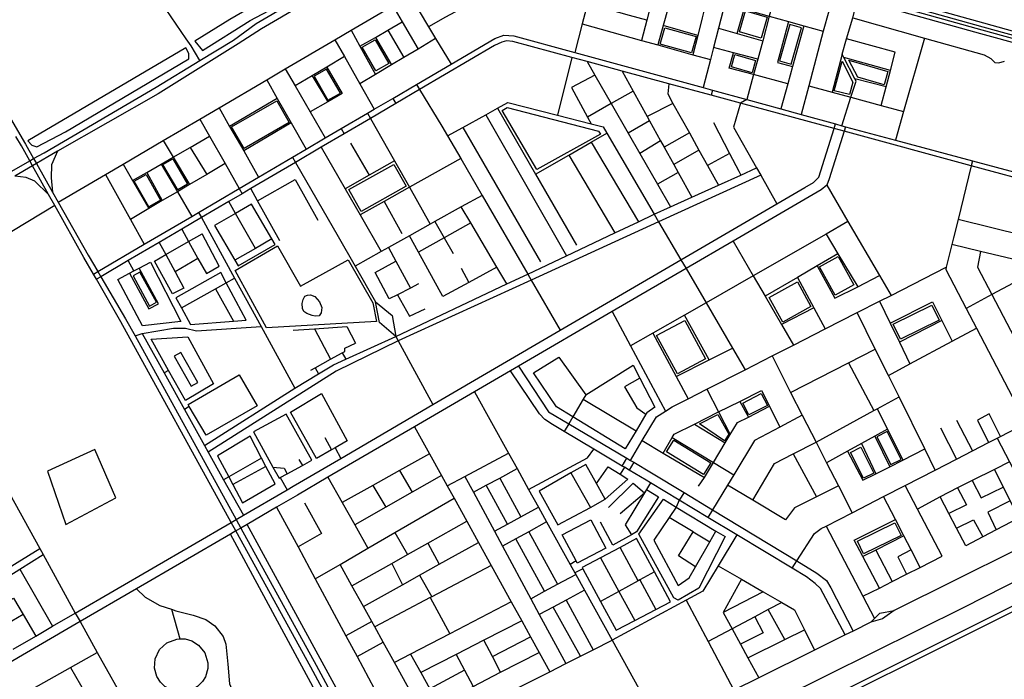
# Model space of a CAD drawing. Header units: millimetres. Extents: x 664923 to 767831, y 3118803 to 3207600.
# Tile 328 of 422: x 731579 to 733298, y 3172616 to 3173768. Entities that reach past the tile are written whole.
import ezdxf

# ---------------------------------------------------------------- set-up
doc = ezdxf.new("R2010")
doc.units = ezdxf.units.MM
for name, color, linetype in [('parks', 8, 'Continuous'), ('railways', 4, 'Continuous'), ('roads_2', 2, 'Continuous'), ('roads_3', 3, 'Continuous'), ('water', 7, 'Continuous')]:
    doc.layers.add(name, color=color, linetype=linetype)

msp = doc.modelspace()

# ---------------------------------------------------------------- linework, layer by layer
at = {"layer": 'parks'}
for points in [[(731885.02, 3173730.13), (731897.94, 3173713.69), (731981.35, 3173766.5), (732100.89, 3173829.65), (732314.85, 3173957.88), (732335.52, 3173973.95), (732350.59, 3173987.53), (732313.21, 3173995.79), (732298.07, 3173981.22), (732214.25, 3173932.11), (732202.91, 3173915.46), (732143.82, 3173879.54), (732117.79, 3173868.24), (731946.14, 3173768.04), (731885.02, 3173730.13)], [(732845.93, 3173783.08), (732883.98, 3173772.23), (732873.44, 3173735.63), (732835.39, 3173746.47), (732845.93, 3173783.08)], [(732705.21, 3173753.33), (732759.9, 3173738.07), (732751.91, 3173709.77), (732697.23, 3173725.03), (732705.21, 3173753.33)], [(732923.33, 3173759.34), (732905.3, 3173695.88), (732925.69, 3173690.15), (732943.71, 3173753.61), (732923.33, 3173759.34)], [(732177.15, 3173719.58), (732199.86, 3173732.34), (732223.3, 3173691.04), (732200.59, 3173678.28), (732177.15, 3173719.58)], [(731593.13, 3173556.29), (731600.24, 3173548.32), (731609.21, 3173545.36), (731658.92, 3173571.68), (731874.62, 3173699.13), (731874.43, 3173708.53), (731869.12, 3173718.57), (731593.13, 3173556.29)], [(732827.66, 3173706.69), (732863.76, 3173696.41), (732857.64, 3173675.17), (732821.55, 3173685.46), (732827.66, 3173706.69)], [(732093.18, 3173668.91), (732117.25, 3173627.19), (732138.85, 3173639.52), (732114.78, 3173681.24), (732093.18, 3173668.91)], [(733027.39, 3173636.77), (733001.05, 3173643.46), (733014.76, 3173695.2), (733033.51, 3173658.78), (733027.39, 3173636.77)], [(733026.66, 3173696.83), (733094.69, 3173677.47), (733088.14, 3173654.05), (733042.24, 3173667.11), (733026.66, 3173696.83)], [(731949.01, 3173580.52), (732027.69, 3173625.88), (732049.57, 3173588.33), (731970.89, 3173542.95), (731949.01, 3173580.52)], [(732421.29, 3173609.08), (732429.98, 3173614.12), (732589.41, 3173572.91), (732592.77, 3173567.79), (732481.96, 3173506.29), (732421.29, 3173609.08)], [(731829.11, 3173514.52), (731846.24, 3173524.48), (731872.2, 3173480.24), (731855.07, 3173470.29), (731829.11, 3173514.52)], [(732153.87, 3173470.96), (732232.4, 3173514.9), (732253.9, 3173476.89), (732175.37, 3173432.94), (732153.87, 3173470.96)], [(731779.12, 3173485.73), (731799.82, 3173497.33), (731825.12, 3173452.64), (731804.42, 3173441.04), (731779.12, 3173485.73)], [(732029.26, 3173372.77), (732069.06, 3173302), (732152.74, 3173348.16), (732195.24, 3173273), (732201.85, 3173240.5), (732010.12, 3173229.64), (731955.2, 3173329.77), (732029.26, 3173372.77)], [(732975.27, 3173336.09), (733007.87, 3173354.11), (733035.37, 3173304.85), (733002.78, 3173286.84), (732975.27, 3173336.09)], [(731777.04, 3173320.39), (731805.75, 3173267.6), (731817.82, 3173274.09), (731789.1, 3173326.88), (731777.04, 3173320.39)], [(732887.2, 3173282.41), (732936.53, 3173309.56), (732960.31, 3173266.8), (732910.98, 3173239.65), (732887.2, 3173282.41)], [(733103.57, 3173235.78), (733171.21, 3173269.23), (733184.31, 3173243), (733116.67, 3173209.55), (733103.57, 3173235.78)], [(732690.91, 3173215.93), (732739.84, 3173242.43), (732776.39, 3173175.64), (732727.45, 3173149.13), (732690.91, 3173215.93)], [(731848.53, 3173179.82), (731878.6, 3173127.34), (731890.25, 3173133.95), (731860.19, 3173186.43), (731848.53, 3173179.82)], [(732841.29, 3173098.15), (732873.53, 3173114.84), (732884.36, 3173094.12), (732852.12, 3173077.43), (732841.29, 3173098.15)], [(732765.51, 3173061.78), (732797.89, 3173077.93), (732816.9, 3173043.9), (732809.26, 3173031.99), (732765.51, 3173061.78)], [(733075.22, 3173039.36), (733099.68, 3172990.66), (733117.68, 3172999.62), (733093.21, 3173048.32), (733075.22, 3173039.36)], [(732708.3, 3173012.92), (732720.79, 3173033.24), (732785.49, 3172993.87), (732772.99, 3172973.55), (732708.3, 3173012.92)], [(731627.36, 3172979.04), (731659.64, 3172885.73), (731746.85, 3172932.35), (731710.54, 3173017.22), (731627.36, 3172979.04)], [(733029.41, 3173011.96), (733047.25, 3173020.86), (733069.96, 3172975.78), (733052.12, 3172966.87), (733029.41, 3173011.96)], [(733041.4, 3172856.81), (733106.96, 3172888.92), (733117.83, 3172866.95), (733052.27, 3172834.84), (733041.4, 3172856.81)]]:
    msp.add_lwpolyline(points, close=True, dxfattribs=at)
at = {"layer": 'railways'}
for points in [[(731487.25, 3174147.68), (731613.67, 3174136.73), (731731.49, 3174122.86), (731894.29, 3174097.89), (731990.44, 3174083.19), (732067.53, 3174070.45), (732205.02, 3174043.81), (732298.93, 3174022.61), (732428.04, 3173989.24), (732520.04, 3173964.08), (732714.51, 3173906.94), (732911.03, 3173853.54), (733045.35, 3173815.9), (733260.45, 3173755.31), (733737.74, 3173623.39)], [(731553.88, 3174147.73), (731613.74, 3174142.75), (731731.12, 3174128.03), (731894.9, 3174101.94), (731991.3, 3174087.17), (732069.07, 3174075.25), (732205.61, 3174049.31), (732301.64, 3174028.29), (732429.48, 3173995.23), (732521.85, 3173969.92), (732716.15, 3173912.09), (732912.28, 3173859.82), (733047.12, 3173822.1), (733261.46, 3173762.12), (733738.72, 3173629.02)], [(733736.77, 3173617.76), (733258.86, 3173749.61), (733043.56, 3173809.7), (732909.79, 3173847.25), (732712.87, 3173901.8), (732518.24, 3173958.26), (732426.8, 3173984.8), (732296.6, 3174017.06), (732204.01, 3174038.49), (732066, 3174065.66), (731989.58, 3174079.22), (731893.67, 3174093.84), (731730.55, 3174117.68), (731613.78, 3174131.57), (731487.33, 3174143.54)], [(733735.79, 3173612.14), (733256.71, 3173743.05), (733041.79, 3173803.49), (732908.54, 3173840.97), (732711.23, 3173896.64), (732516.43, 3173952.42), (732423.66, 3173978.23), (732294.46, 3174011.13), (732202.59, 3174033.36), (732064.46, 3174060.85), (731988.73, 3174075.24), (731893.07, 3174089.79), (731730.1, 3174113.66), (731612.92, 3174126.72), (731510.45, 3174136.45)]]:
    msp.add_lwpolyline(points, dxfattribs=at)
at = {"layer": 'roads_2'}
for points in [[(731646.47, 3173448.88), (731728.8, 3173497.25), (731759.58, 3173515.33), (731829.62, 3173556.49), (731893.38, 3173593.96), (731927, 3173613.71), (732010.35, 3173662.68), (732042.76, 3173681.73), (732129.4, 3173732.63), (732157.46, 3173749.14), (732230.52, 3173792.06)], [(733033.09, 3173771.02), (733158.46, 3173735.67), (733262.52, 3173706.33), (733274.3, 3173699.81), (733281.19, 3173692.94), (733288.24, 3173692.48), (733298.36, 3173695.51)], [(731707.76, 3173323.28), (731715.48, 3173327.82), (731796.46, 3173375.39), (731879.59, 3173424.24), (731891.32, 3173431.13), (731962.3, 3173472.83), (731996.23, 3173492.76), (732055.08, 3173527.34), (732079.05, 3173541.42), (732112.48, 3173561.07), (732140.42, 3173577.48), (732185.94, 3173604.23), (732197.95, 3173611.28), (732230.2, 3173630.23), (732271.71, 3173654.62), (732332, 3173690.04), (732408.24, 3173734.85), (732423.93, 3173740.39), (732441.75, 3173739.54), (732547.84, 3173710.45), (732772.03, 3173648.99), (732788.18, 3173644.57), (732848.46, 3173628.04), (732907.55, 3173611.84), (732943.2, 3173602.07), (733003.25, 3173585.61), (733014.42, 3173582.55), (733020.79, 3173580.81), (733107.9, 3173557.37), (733242.27, 3173521.2), (733366.47, 3173487.78)], [(733365.03, 3173478.5), (733240.12, 3173512.43), (733018.11, 3173572.74), (733000.69, 3173577.47), (732837.21, 3173621.68), (732786.32, 3173635.72), (732712.4, 3173655.8), (732630.77, 3173677.98), (732569.67, 3173694.58), (732543.08, 3173701.81), (732439.92, 3173729.83), (732428.97, 3173730.82), (732420.51, 3173728.65), (732407.68, 3173722.35), (732277.16, 3173645.67), (732235.56, 3173621.24), (732191.33, 3173595.25), (732145.63, 3173568.41), (732105.5, 3173544.83), (732060.32, 3173518.29), (731982.5, 3173472.58), (731967.47, 3173463.75), (731943.93, 3173449.92), (731896.34, 3173421.97), (731862.19, 3173401.91), (731822.71, 3173378.72), (731768.46, 3173346.85), (731720.77, 3173318.84), (731712.94, 3173314.23)], [(731524.72, 3173660.06), (731579.34, 3173567.12)], [(732230.2, 3173630.23), (732235.56, 3173621.24)], [(732788.18, 3173644.57), (732786.32, 3173635.72)], [(733020.79, 3173580.81), (733018.11, 3173572.74), (732992.21, 3173489.57), (732987.8, 3173478.6), (732978.28, 3173470.44), (732824.67, 3173380.9), (732742.62, 3173333.06), (732613.56, 3173257.82), (732450.07, 3173162.52), (732435.75, 3173154.16), (732373.16, 3173117.68), (732268.44, 3173056.64), (732117.18, 3172968.48), (732064.08, 3172937.53), (732027.65, 3172916.3), (731976.08, 3172886.28), (731965.02, 3172879.84), (731956.35, 3172874.79), (731946.84, 3172869.25), (731783.13, 3172773.92), (731684.43, 3172716.45), (731399.94, 3172550.79)], [(731567.69, 3172668.23), (731607.13, 3172691.18), (731636.31, 3172708.17), (731676.11, 3172731.34), (731948.15, 3172889.71), (731956.81, 3172894.76), (731969.57, 3172902.19), (732045.92, 3172946.64), (732056.65, 3172952.88), (732139.7, 3173001.41), (732300.44, 3173095.32), (732522.69, 3173225.16), (732733.31, 3173348.22), (732900.77, 3173446.08), (732949.88, 3173474.77), (732964.86, 3173483.45), (732973.95, 3173492.84), (733000.69, 3173577.47), (733003.25, 3173585.61)], [(732140.42, 3173577.48), (732145.63, 3173568.41)], [(731581.98, 3173547.6), (731572.45, 3173563.52)], [(731579.34, 3173567.12), (731589.3, 3173550.17)], [(731596.73, 3173521.15), (731581.98, 3173547.6)], [(731589.3, 3173550.17), (731603.49, 3173525.01)], [(732055.08, 3173527.34), (732060.32, 3173518.29), (732134.89, 3173389.31), (732164.48, 3173337.45), (732200.15, 3173274.92)], [(733242.27, 3173521.2), (733240.12, 3173512.43), (733217.07, 3173418.6), (733209.18, 3173386.44), (733206.36, 3173375), (733196.55, 3173335.18), (733195.67, 3173331.58), (733231.27, 3173263.43), (733249.14, 3173229.2), (733305.16, 3173121.94), (733336.09, 3173062.73), (733374.76, 3172988.69), (733424.04, 3172894.34)], [(731640.2, 3173443.42), (731373.6, 3173281.74), (731281.91, 3173226.13), (731118.05, 3173114.83), (731073.28, 3173084.42), (731000.78, 3173035.17), (730936.14, 3172992.16), (730896.73, 3172965.95), (730789.99, 3172894.91), (730744.11, 3172864.37), (730699.08, 3172834.41), (730655.19, 3172805.2), (730560.78, 3172742.37), (730515, 3172711.92), (730465.26, 3172678.82), (730442.22, 3172677.27)], [(731373.6, 3173281.74), (731376.77, 3173275.96), (731407.37, 3173220.28), (731474.54, 3173098.1), (731497.97, 3173055.45), (731561.34, 3172940.15), (731614.11, 3172844.15), (731619.93, 3172833.56), (731676.11, 3172731.34), (731684.43, 3172716.45), (731714.44, 3172662.72), (731767.37, 3172567.9), (731821.26, 3172471.38), (731826.29, 3172462.38), (731876.42, 3172372.61), (731912.98, 3172307.14), (731958.37, 3172225.84), (731985.43, 3172177.37)], [(732235.52, 3173214.44), (732207.35, 3173239.03), (732200.15, 3173274.92)], [(732200.15, 3173274.92), (732229.54, 3173250.87), (732235.52, 3173214.44)], [(732235.52, 3173214.44), (732239.83, 3173206.52), (732300.44, 3173095.32)], [(732278.8, 3172214.32), (732291.25, 3172224.39), (732301.83, 3172229.88), (732395.08, 3172277.83), (732575.56, 3172367.15), (732841.84, 3172500.03), (733124.05, 3172639.69), (733353.6, 3172754.49), (733601.08, 3172877.99), (733841.97, 3172997.11), (734137.13, 3173143.01), (734239.72, 3173193.21), (734265.93, 3173199), (734301.3, 3173200.05), (734311.48, 3173203.83)], [(733020.05, 3172693.12), (732976.81, 3172774.05), (732967.51, 3172783.15), (732952.36, 3172794.6), (732927.26, 3172809.74), (732830.66, 3172868.02), (732780.3, 3172898.41), (732729.96, 3172928.78), (732680.29, 3172958.75), (732672.89, 3172963.22), (732642.75, 3172981.13), (732634.59, 3172985.99), (732631, 3172988.13), (732581.03, 3173017.84), (732529.48, 3173048.5), (732509.35, 3173060.47), (732495.58, 3173069.22), (732486.63, 3173079.36), (732435.75, 3173154.16)], [(732450.07, 3173162.52), (732502.22, 3173082.62), (732537.38, 3173061.85), (732639.03, 3173001.79), (732645.37, 3172998.05), (732651.25, 3172994.59), (732681.94, 3172976.45), (732738.87, 3172941.81), (732788.36, 3172911.7), (732935.34, 3172822.28), (732970.34, 3172800.98), (732987.3, 3172788.49), (732995.24, 3172775.24), (733033.82, 3172699.98)], [(732631, 3172988.13), (732639.03, 3173001.79)], [(732651.25, 3172994.59), (732642.75, 3172981.13)], [(733424.04, 3172894.34), (733105.46, 3172735.85)], [(733065.04, 3172715.52), (733071.29, 3172721.78), (733080.58, 3172731.1), (733105.46, 3172735.85)], [(733105.46, 3172735.85), (733084.87, 3172721.36), (733065.04, 3172715.52)], [(733065.04, 3172715.52), (733033.82, 3172699.98), (733020.05, 3172693.12), (732966.18, 3172666.31), (732869.05, 3172617.96), (732825.73, 3172596.41), (732696.84, 3172532.26), (732694.68, 3172531.19), (732322.42, 3172345.18)]]:
    msp.add_lwpolyline(points, dxfattribs=at)
at = {"layer": 'roads_3'}
for points in [[(731869.85, 3173734.22), (731834.93, 3173785.68), (731792.81, 3173819.82), (731686.19, 3173908.89), (731638.71, 3173944.48), (731538.43, 3174031.19), (731403.25, 3174120), (731362.97, 3174119.36), (731317.52, 3173829.76), (731316.3, 3173822.03)], [(731372.7, 3173393.13), (731596.73, 3173521.15), (731603.49, 3173525.01), (731621.55, 3173535.34), (731817.4, 3173650), (731893.56, 3173696.44), (731952.07, 3173732.13), (731992.15, 3173760.93), (732227.09, 3173898.76), (732313.04, 3173948.38), (732339.87, 3173967.08)], [(732351.37, 3173958.95), (732322.03, 3173936.12), (732233.56, 3173887.69), (732001.09, 3173751.77), (731960.33, 3173725.44), (731820.64, 3173638.11), (731644.98, 3173538.1), (731628.49, 3173527.9), (731608.39, 3173516.32), (731601.61, 3173512.42), (731570.82, 3173494.69)], [(732595.03, 3173892.01), (732586.66, 3173859.79), (732577.41, 3173824.23), (732569.96, 3173795.53), (732560.87, 3173760.59), (732547.84, 3173710.45)], [(733014.42, 3173582.55), (733030.12, 3173632.28), (733038.96, 3173660.26), (733036.92, 3173664.23), (733017.61, 3173701.88), (733014.86, 3173707.27), (733022.52, 3173734.05), (733033.09, 3173771.02), (733041.79, 3173803.49), (733043.56, 3173809.7), (733045.35, 3173815.9), (733047.12, 3173822.1), (733049.01, 3173826.64), (733078.43, 3173876.41), (733400.78, 3173787.98)], [(732698.43, 3173863.72), (732690.01, 3173830.92), (732673.59, 3173766.89), (732664.53, 3173731.56)], [(732673.59, 3173766.89), (732643.39, 3173775.24), (732606.14, 3173785.53), (732569.96, 3173795.53), (732538.15, 3173804.31), (732495.23, 3173816.17), (732463.64, 3173824.9), (732433.7, 3173833.17), (732408.66, 3173819.39), (732378.8, 3173802.95), (732322.42, 3173771.91), (732292.56, 3173755.48)], [(732720.45, 3173822.48), (732711.04, 3173788.5), (732702.44, 3173757.47), (732693.06, 3173723.57)], [(732819.13, 3173830.71), (732810.53, 3173797.49), (732798.91, 3173752.73), (732790.2, 3173719.1), (732784.71, 3173697.9), (732772.03, 3173648.99)], [(732260.06, 3173809.42), (732276.27, 3173782.51), (732292.56, 3173755.48), (732305.04, 3173734.78), (732332, 3173690.04)], [(732779.08, 3173806.22), (732770.32, 3173771.16), (732762.62, 3173740.33), (732754.17, 3173706.46)], [(732897.14, 3173809.37), (732887.55, 3173773.65), (732876.07, 3173730.91), (732867.38, 3173698.51), (732860.19, 3173671.73), (732848.46, 3173628.04), (732837.21, 3173621.68), (732825.33, 3173580.01), (732865.34, 3173508.99), (732872.65, 3173496.01), (732900.77, 3173446.08)], [(732230.52, 3173792.06), (732246.86, 3173763.92), (732274.4, 3173716.44)], [(732831.48, 3173743.52), (732843.95, 3173785.81), (732887.55, 3173773.65), (732921.13, 3173764.28), (732947.84, 3173756.83), (732981.79, 3173747.37)], [(732991.22, 3173782.84), (732981.79, 3173747.37), (732956.5, 3173652.14), (732943.2, 3173602.07)], [(732157.46, 3173749.14), (732172.85, 3173721.18), (732199.99, 3173671.88)], [(732172.85, 3173721.18), (732199.99, 3173736.85), (732221.8, 3173749.45), (732246.86, 3173763.92)], [(732221.8, 3173749.45), (732249.54, 3173701.54)], [(732560.87, 3173760.59), (732664.53, 3173731.56), (732693.06, 3173723.57), (732754.17, 3173706.46), (732784.71, 3173697.9)], [(732762.62, 3173740.33), (732702.44, 3173757.47)], [(732798.91, 3173752.73), (732831.48, 3173743.52), (732876.07, 3173730.91)], [(732921.13, 3173764.28), (732902.12, 3173693.1), (732928.19, 3173686.14)], [(732947.84, 3173756.83), (732928.19, 3173686.14), (732919.81, 3173655.95), (732907.55, 3173611.84)], [(731878.26, 3173721.89), (731869.85, 3173734.22)], [(732129.4, 3173732.63), (732146.02, 3173703.21), (732172.89, 3173655.65), (732197.95, 3173611.28)], [(732305.04, 3173734.78), (732274.4, 3173716.44), (732249.54, 3173701.54), (732227.89, 3173688.58), (732199.99, 3173671.88), (732172.89, 3173655.65)], [(732199.99, 3173736.85), (732227.89, 3173688.58)], [(733107.39, 3173711.24), (733022.52, 3173734.05)], [(733158.46, 3173735.67), (733122.1, 3173607.46), (733107.9, 3173557.37)], [(731893.56, 3173696.44), (731878.26, 3173721.89)], [(732867.38, 3173698.51), (732825.29, 3173709.73), (732790.2, 3173719.1)], [(732146.02, 3173703.21), (732115.29, 3173684.92), (732089.54, 3173669.59), (732059.95, 3173651.98)], [(732543.08, 3173701.81), (732518.09, 3173600.94)], [(732919.81, 3173655.95), (732860.19, 3173671.73), (732817.47, 3173683.04), (732825.29, 3173709.73)], [(733014.86, 3173707.27), (732997.28, 3173641.14)], [(733098.91, 3173679.14), (733017.61, 3173701.88)], [(733082.8, 3173618.07), (733091.31, 3173650.35), (733098.91, 3173679.14), (733107.39, 3173711.24)], [(732042.76, 3173681.73), (732059.95, 3173651.98), (732086.22, 3173606.52), (732112.48, 3173561.07)], [(732115.29, 3173684.92), (732141.99, 3173638.88), (732116.69, 3173624.19), (732086.22, 3173606.52)], [(732569.67, 3173694.58), (732583.21, 3173670.92), (732611.71, 3173621.09), (732641.27, 3173569.39), (732661.38, 3173534.23), (732692.16, 3173480.43), (732714.93, 3173440.59)], [(732089.54, 3173669.59), (732116.69, 3173624.19)], [(732583.21, 3173670.92), (732542.38, 3173649.55), (732570.29, 3173597.36), (732576.36, 3173585.99)], [(732630.77, 3173677.98), (732650.02, 3173643.04), (732674.63, 3173598.36), (732678.5, 3173591.33), (732697.88, 3173556.15), (732704.13, 3173544.8), (732720.68, 3173514.76), (732728.23, 3173501.05), (732752.2, 3173457.54)], [(733091.31, 3173650.35), (733036.92, 3173664.23)], [(732010.35, 3173662.68), (732028.76, 3173630.17), (732052.94, 3173587.5), (732079.05, 3173541.42)], [(732271.71, 3173654.62), (732277.16, 3173645.67), (732316.11, 3173581.66), (732325.93, 3173564.71), (732348.84, 3173525.18), (732386.13, 3173460.83), (732465.81, 3173323.31), (732471.85, 3173312.89), (732522.69, 3173225.16)], [(732712.4, 3173655.8), (732710.27, 3173638), (732719.42, 3173621.55), (732747.99, 3173570.16), (732764.84, 3173539.84), (732779.72, 3173513.07), (732798.82, 3173478.74)], [(732956.5, 3173652.14), (732997.28, 3173641.14), (733030.12, 3173632.28), (733082.8, 3173618.07), (733122.1, 3173607.46)], [(732028.76, 3173630.17), (731945.53, 3173581.32)], [(732650.02, 3173643.04), (732611.71, 3173621.09), (732570.29, 3173597.36)], [(731927, 3173613.71), (731945.53, 3173581.32), (731970.08, 3173538.45), (731996.23, 3173492.76)], [(732325.93, 3173564.71), (732352.82, 3173579.67), (732392.55, 3173601.79), (732413.16, 3173613.25), (732431.11, 3173623.25), (732518.09, 3173600.94), (732576.36, 3173585.99), (732597.44, 3173580.59), (732603.93, 3173569.49), (732686.78, 3173427.79), (732694.32, 3173414.89), (732733.31, 3173348.22)], [(732413.16, 3173613.25), (732479.64, 3173497.77), (732550.99, 3173373.86)], [(732719.42, 3173621.55), (732674.63, 3173598.36)], [(732185.94, 3173604.23), (732191.33, 3173595.25), (732233.16, 3173521.21), (732259.27, 3173474.98), (732295.69, 3173410.49)], [(732392.55, 3173601.79), (732533.84, 3173355.48)], [(731893.38, 3173593.96), (731910.28, 3173564.27), (731937.6, 3173516.25), (731962.3, 3173472.83), (731967.47, 3173463.75)], [(732052.94, 3173587.5), (731970.08, 3173538.45)], [(732352.82, 3173579.67), (732488.23, 3173344.85)], [(732678.5, 3173591.33), (732641.27, 3173569.39)], [(732790.05, 3173587.94), (732818.02, 3173534.23), (732834.26, 3173503.04), (732837.7, 3173496.42)], [(731776.07, 3173486.64), (731800.85, 3173500.98), (731826.03, 3173515.54), (731846.9, 3173527.62), (731876.46, 3173544.71), (731910.28, 3173564.27)], [(732479.64, 3173497.77), (732537.79, 3173531.32), (732576.61, 3173553.72), (732603.93, 3173569.49)], [(732747.99, 3173570.16), (732704.13, 3173544.8)], [(731829.62, 3173556.49), (731846.9, 3173527.62), (731875.57, 3173479.69)], [(731876.46, 3173544.71), (731905.69, 3173497.45)], [(732105.5, 3173544.83), (732147.14, 3173472.44), (732173.37, 3173426.84), (732210.16, 3173362.89)], [(732156.62, 3173552.1), (732188.99, 3173496.17)], [(732576.61, 3173553.72), (732659.29, 3173414.79)], [(732697.88, 3173556.15), (732661.38, 3173534.23)], [(731644.98, 3173538.1), (731634.47, 3173514.48), (731633.91, 3173491.29), (731636.44, 3173466.65)], [(732537.79, 3173531.32), (732617.88, 3173395.21)], [(732764.84, 3173539.84), (732720.68, 3173514.76)], [(732818.02, 3173534.23), (732779.72, 3173513.07)], [(732244.91, 3172264.97), (732243.27, 3172267.89), (732229.38, 3172292.7), (732225.54, 3172299.97), (732213.81, 3172324.88), (732207.65, 3172345.15), (732195.86, 3172430.02), (732195.25, 3172436.99), (732184.88, 3172456.13), (732136.85, 3172545.05), (732087.2, 3172636.99), (731956.35, 3172874.79), (731948.15, 3172889.71), (731755.45, 3173239.92), (731712.94, 3173314.23), (731707.76, 3173323.28), (731691.18, 3173352.27), (731640.2, 3173443.42), (731629.32, 3173462.52), (731601.61, 3173512.42), (731596.73, 3173521.15)], [(731603.49, 3173525.01), (731608.39, 3173516.32), (731636.44, 3173466.65), (731646.47, 3173448.88), (731698.78, 3173356.24), (731715.48, 3173327.82), (731720.77, 3173318.84), (731764.06, 3173245.2), (731780.48, 3173215.33), (731956.81, 3172894.76), (731965.02, 3172879.84), (732096.74, 3172640.36), (732145.31, 3172549.3), (732193.21, 3172459.48), (732203.83, 3172440.03), (732208.99, 3172421.97), (732215.21, 3172383.54), (732219.15, 3172346.66), (732225.63, 3172326.4), (732235.41, 3172304.59), (732238.51, 3172297.98), (732254.41, 3172270.99)], [(731759.58, 3173515.33), (731776.07, 3173486.64), (731804.23, 3173437.65)], [(731937.6, 3173516.25), (731905.69, 3173497.45), (731875.57, 3173479.69), (731854.39, 3173467.21), (731828.05, 3173451.69), (731804.23, 3173437.65), (731772.33, 3173418.84)], [(731826.03, 3173515.54), (731854.39, 3173467.21), (731879.59, 3173424.24)], [(731901.68, 3173024.15), (732059.52, 3173124.31), (732100.78, 3173149.09), (732126.66, 3173164.62), (732148.52, 3173174.62), (732235.52, 3173214.44), (732429.32, 3173306.07), (732465.81, 3173323.31), (732533.84, 3173355.48), (732617.88, 3173395.21), (732659.29, 3173414.79), (732686.78, 3173427.79), (732714.93, 3173440.59), (732752.2, 3173457.54), (732798.82, 3173478.74), (732837.7, 3173496.42), (732865.34, 3173508.99)], [(732233.16, 3173521.21), (732188.99, 3173496.17), (732147.14, 3173472.44)], [(732348.84, 3173525.18), (732259.27, 3173474.98), (732215.1, 3173450.23), (732173.37, 3173426.84)], [(731629.32, 3173462.52), (731605.32, 3173485.69), (731590.68, 3173492.11), (731570.82, 3173494.69)], [(731728.8, 3173497.25), (731772.33, 3173418.84), (731796.46, 3173375.39)], [(731800.85, 3173500.98), (731828.05, 3173451.69)], [(732728.23, 3173501.05), (732692.16, 3173480.43)], [(732872.65, 3173496.01), (732694.32, 3173414.89)], [(732032.94, 3173381.64), (731994.29, 3173451.18), (732060.03, 3173488.66), (732099.31, 3173417.66)], [(732987.8, 3173478.6), (733024.92, 3173415.18), (733080, 3173321.08), (733100.4, 3173286.22)], [(731994.29, 3173451.18), (731982.5, 3173472.58)], [(732386.13, 3173460.83), (732349.88, 3173440.66), (732303.78, 3173414.99), (732295.69, 3173410.49), (732259.64, 3173390.43), (732222.72, 3173369.88), (732210.16, 3173362.89), (732164.48, 3173337.45)], [(731919.35, 3173408.17), (731954.83, 3173347.5), (731960.49, 3173337.84), (732025.08, 3173375.24), (732019.47, 3173384.84), (731983.95, 3173445.57), (731955.8, 3173429.28), (731919.35, 3173408.17)], [(731990.85, 3173368.31), (731955.8, 3173429.28), (731943.93, 3173449.92)], [(732215.1, 3173450.23), (732246.23, 3173394.45)], [(732429.32, 3173306.07), (732412.09, 3173335.25), (732366.43, 3173412.61), (732349.88, 3173440.66)], [(731891.32, 3173431.13), (731896.34, 3173421.97), (731954.25, 3173316.34), (732000.73, 3173231.55), (732059.52, 3173124.31)], [(732694.32, 3173414.89), (732471.85, 3173312.89), (732239.83, 3173206.52), (732131.64, 3173153.74), (731908.21, 3173012.41)], [(732366.43, 3173412.61), (732319.98, 3173386.51), (732275.43, 3173361.46)], [(732303.78, 3173414.99), (732319.98, 3173386.51), (732335.49, 3173359.27)], [(733024.92, 3173415.18), (732986.83, 3173393.37), (732859.61, 3173320.56), (732777.25, 3173273.42), (732739.49, 3173251.81), (732684.41, 3173220.27), (732645.57, 3173198.04)], [(733476.01, 3173355.23), (733431.13, 3173366.22), (733332.4, 3173390.38), (733217.07, 3173418.6)], [(731814.49, 3173346.15), (731834.15, 3173357.45), (731874.04, 3173380.38), (731897.33, 3173393.77)], [(731862.19, 3173401.91), (731874.04, 3173380.38), (731890.29, 3173350.88), (731904.98, 3173324.22), (731927.37, 3173337.41), (731897.33, 3173393.77)], [(732412.09, 3173335.25), (732363.08, 3173308.68), (732317.61, 3173284.04), (732275.43, 3173361.46), (732259.64, 3173390.43)], [(732986.83, 3173393.37), (733007.46, 3173358.96), (733042.06, 3173301.27)], [(731822.71, 3173378.72), (731834.15, 3173357.45), (731850.24, 3173327.52), (731865.83, 3173298.52), (731845.75, 3173288.63), (731814.49, 3173346.15)], [(732019.47, 3173384.84), (731990.85, 3173368.31), (731954.83, 3173347.5)], [(732824.67, 3173380.9), (732859.61, 3173320.56), (732880.48, 3173284.53), (732908.97, 3173235.32), (732929.79, 3173199.38)], [(733422.13, 3173323.04), (733364.57, 3173336.89), (733322.36, 3173347.06), (733256.42, 3173362.94), (733206.36, 3173375)], [(732222.72, 3173369.88), (732235.66, 3173345.81), (732260.99, 3173298.68)], [(733007.46, 3173358.96), (732971.09, 3173337.64), (732936.81, 3173317.54), (732880.48, 3173284.53)], [(733256.42, 3173362.94), (733250.92, 3173335.75), (733276.14, 3173287.5), (733308.67, 3173225.26), (733328.9, 3173186.55)], [(731807.16, 3173343.93), (731860.65, 3173240.43), (731793.7, 3173233.17), (731750.36, 3173313.88), (731770.97, 3173324.78), (731778.61, 3173328.82), (731787.75, 3173333.66), (731807.16, 3173343.93)], [(731778.61, 3173328.82), (731768.46, 3173346.85)], [(731890.29, 3173350.88), (731850.24, 3173327.52)], [(732275.36, 3173306.4), (732260.99, 3173298.68), (732238.35, 3173287.25), (732223.96, 3173279.99), (732199.72, 3173325.92), (732235.66, 3173345.81)], [(732733.31, 3173348.22), (732742.62, 3173333.06), (732777.25, 3173273.42), (732823.32, 3173194.07), (732845.24, 3173156.33)], [(732971.09, 3173337.64), (733001.68, 3173281.23), (733042.06, 3173301.27), (733080, 3173321.08)], [(731770.97, 3173324.78), (731804.68, 3173262.65), (731821.4, 3173271.63), (731787.75, 3173333.66)], [(731851.62, 3173282.15), (731861.28, 3173264.52), (731877.14, 3173235.57), (731952.35, 3173241.36), (731974.27, 3173243.05), (731939.61, 3173308.17), (731930.14, 3173325.98), (731851.62, 3173282.15)], [(732349.64, 3173333.72), (732363.08, 3173308.68)], [(732645.37, 3172998.05), (732665.88, 3173032.58), (732690.47, 3173073.95), (732706.49, 3173084.21), (732717.95, 3173091.53), (732745.84, 3173105.74), (732778.43, 3173122.32), (732845.24, 3173156.33), (732892.36, 3173180.32), (732929.79, 3173199.38), (732985.34, 3173227.65), (733041.14, 3173256.07), (733080.04, 3173275.86), (733100.4, 3173286.22), (733196.55, 3173335.18)], [(731861.28, 3173264.52), (731921.04, 3173297.82), (731939.61, 3173308.17), (731954.25, 3173316.34)], [(732936.81, 3173317.54), (732965.48, 3173264.42), (732985.34, 3173227.65)], [(733313.16, 3173307.35), (733276.14, 3173287.5), (733231.27, 3173263.43)], [(731921.04, 3173297.82), (731952.35, 3173241.36)], [(732238.35, 3173287.25), (732259.77, 3173249.62), (732286.8, 3173262.41)], [(733080.04, 3173275.86), (733098.5, 3173237.94), (733114.67, 3173204.71), (733133.13, 3173166.79)], [(733098.5, 3173237.94), (733172.2, 3173274.77), (733188.74, 3173242.24), (733206.91, 3173206.49)], [(732613.56, 3173257.82), (732645.57, 3173198.04), (732706.49, 3173084.21)], [(732782.44, 3173173.46), (732739.49, 3173251.81)], [(732965.48, 3173264.42), (732908.97, 3173235.32)], [(733177.25, 3172981.15), (733158.99, 3173018.04), (733114.08, 3173108.75), (733095.39, 3173146.5), (733072.38, 3173192.07), (733041.14, 3173256.07)], [(733188.74, 3173242.24), (733114.67, 3173204.71)], [(731780.48, 3173215.33), (731792.86, 3173219.65), (731847.65, 3173228.73), (731868.39, 3173229.14), (731887.57, 3173224.07), (732000.73, 3173231.55)], [(731792.86, 3173219.65), (731831.07, 3173151), (731866.73, 3173086.93), (731901.68, 3173024.15), (731908.21, 3173012.41), (731935.06, 3172964.18), (731969.57, 3172902.19)], [(732056.48, 3173225.18), (732093.86, 3173227.72), (732150.34, 3173231.56), (732165.23, 3173202.91)], [(732093.86, 3173227.72), (732121.91, 3173174.69)], [(732684.41, 3173220.27), (732725.04, 3173144.53), (732745.84, 3173105.74)], [(733095.39, 3173146.5), (733133.13, 3173166.79), (733206.91, 3173206.49), (733249.14, 3173229.2)], [(731808.33, 3173209.73), (731872.73, 3173213.97), (731917.61, 3173131.43), (731868.24, 3173102.64), (731838.97, 3173154.94), (731808.33, 3173209.73)], [(732087.2, 3173155.78), (732094.69, 3173159.87), (732121.91, 3173174.69), (732142.21, 3173185.75), (732146.44, 3173188.05), (732146.55, 3173194.23), (732165.23, 3173202.91)], [(732142.21, 3173185.75), (732148.52, 3173174.62)], [(732725.04, 3173144.53), (732782.44, 3173173.46), (732823.32, 3173194.07)], [(732924.68, 3173116.4), (733025.6, 3173168.09), (733072.38, 3173192.07)], [(732476.03, 3173150.8), (732519.97, 3173178.3), (732567.43, 3173112.69), (732650.02, 3173164.59), (732661.68, 3173141.78), (732687.6, 3173091.14), (732673.75, 3173081.2), (732672.13, 3173078.49), (732655.03, 3173049.63), (732636.22, 3173017.9), (732544.63, 3173074.13), (732516, 3173091.71), (732476.03, 3173150.8)], [(732892.36, 3173180.32), (732924.68, 3173116.4), (732945.12, 3173077.06), (732969.11, 3173030.1), (732987.64, 3172993.84), (733008.22, 3172953.55), (733032.19, 3172906.65)], [(733025.6, 3173168.09), (733069.99, 3173084.84)], [(731838.97, 3173154.94), (731831.07, 3173151)], [(731872.95, 3173095.82), (731962.28, 3173147.42), (731993.77, 3173093.46), (731904.45, 3173041.86), (731875.2, 3173091.96), (731872.95, 3173095.82)], [(732094.69, 3173159.87), (732100.78, 3173149.09)], [(732661.68, 3173141.78), (732635.05, 3173126.36), (732656.19, 3173089.84), (732672.13, 3173078.49)], [(732150.76, 3173032.12), (732129.73, 3173019.88), (732123.58, 3173016.3), (732097.33, 3173001.02), (732051.73, 3173082.43), (732105.88, 3173114.65), (732150.76, 3173032.12)], [(732373.16, 3173117.68), (732432.27, 3173010.77), (732447.32, 3172983.55), (732467.36, 3172947.31), (732484.51, 3172916.28), (732498.8, 3172890.45), (732539.73, 3172816.4), (732548.04, 3172801.39), (732549.62, 3172798.53), (732564.76, 3172771.15), (732613.02, 3172683.87), (732696.84, 3172532.26)], [(732702.29, 3173010.87), (732718.12, 3173038.07), (732721.46, 3173043.8), (732756.89, 3173061.54), (732798.97, 3173082.59), (732835.9, 3173101.08), (732873.81, 3173120.05), (732888.15, 3173092.47), (732905.81, 3173056.23)], [(732778.43, 3173122.32), (732798.97, 3173082.59), (732819.39, 3173043.06)], [(732567.43, 3173112.69), (732562.67, 3173104.63), (732544.63, 3173074.13), (732537.38, 3173061.85), (732529.48, 3173048.5)], [(732562.67, 3173104.63), (732655.03, 3173049.63)], [(732835.9, 3173101.08), (732851.02, 3173073.62)], [(732858.9, 3172928.39), (732896.85, 3172992.4), (732929.47, 3173009.42), (732969.11, 3173030.1), (733069.99, 3173084.84), (733075.89, 3173088.04), (733114.08, 3173108.75)], [(731875.2, 3173091.96), (731866.73, 3173086.93)], [(731987.23, 3173047.88), (732021.21, 3172986.22), (732031.77, 3172967.05), (732033.89, 3172968.21), (732045.89, 3172974.76), (732072.46, 3172989.25), (732088.78, 3172998.15), (732044.24, 3173078.99), (731987.23, 3173047.88)], [(732764.25, 3172953.15), (732774.4, 3172967.91), (732790.23, 3172994.35), (732810.8, 3173028.71), (732819.39, 3173043.06), (732831.86, 3173063.89), (732851.02, 3173073.62), (732888.15, 3173092.47)], [(733075.89, 3173088.04), (733093.68, 3173052.59), (733120.9, 3172998.35)], [(733291.08, 3173039.61), (733271.5, 3173079.51), (733251.12, 3173068.46), (733270.46, 3173029.02)], [(732756.89, 3173061.54), (732810.8, 3173028.71)], [(732945.12, 3173077.06), (732905.81, 3173056.23), (732861.77, 3173032.88), (732825.48, 3172972.98), (732814.56, 3172954.94), (732788.36, 3172911.7), (732780.3, 3172898.41)], [(732927.26, 3172809.74), (732935.34, 3172822.28), (732966.26, 3172870.26), (732977.87, 3172878.76), (732986.84, 3172883.36), (733032.19, 3172906.65), (733086.82, 3172934.71), (733124.96, 3172954.29), (733177.25, 3172981.15), (733214.2, 3173000.13), (733242.27, 3173014.54), (733270.46, 3173029.02), (733285.27, 3173036.63), (733291.08, 3173039.61), (733336.09, 3173062.73)], [(733214.46, 3173068.26), (733242.27, 3173014.54)], [(732268.44, 3173056.64), (732294.53, 3173009.33), (732315.36, 3172971.56), (732325.32, 3172953.51), (732337.21, 3172931.95), (732359.35, 3172891.8), (732379.93, 3172854.5), (732401.96, 3172814.52), (732437.15, 3172750.73), (732455.38, 3172717.69), (732470.61, 3172690.07), (732485.68, 3172662.73), (732504.31, 3172628.97)], [(733093.68, 3173052.59), (733071.97, 3173040.56), (733048.33, 3173027.46), (733024.29, 3173014.15), (732987.64, 3172993.84)], [(733186.37, 3173054.66), (733214.2, 3173000.13)], [(731924.09, 3173006.04), (731943.99, 3172968.98), (731951.12, 3172955.69), (731968.19, 3172923.87), (732024.79, 3172956.79), (732008.78, 3172987.37), (732001.34, 3173001.58), (731981.14, 3173040.17), (731924.09, 3173006.04)], [(732111.5, 3173038.01), (732123.58, 3173016.3)], [(732665.88, 3173032.58), (732702.29, 3173010.87), (732774.4, 3172967.91)], [(732718.12, 3173038.07), (732790.23, 3172994.35), (732825.48, 3172972.98)], [(733048.33, 3173027.46), (733073.47, 3172974.57)], [(733071.97, 3173040.56), (733098.19, 3172986.96)], [(733285.27, 3173036.63), (733306.98, 3172995.33), (733351.61, 3172910.43)], [(732129.73, 3173019.88), (732139.7, 3173001.41)], [(732325.32, 3172953.51), (732356.18, 3172970.02), (732432.27, 3173010.77)], [(732467.36, 3172947.31), (732570.05, 3173002.47), (732581.03, 3173017.84)], [(733024.29, 3173014.15), (733050.94, 3172963.27), (733073.47, 3172974.57), (733098.19, 3172986.96), (733120.9, 3172998.35), (733158.99, 3173018.04)], [(732001.34, 3173001.58), (731943.99, 3172968.98), (731935.06, 3172964.18)], [(732066.5, 3172999.63), (732072.46, 3172989.25)], [(732294.53, 3173009.33), (732242.29, 3172980.17), (732195.25, 3172953.91), (732142.1, 3172924.25)], [(732929.47, 3173009.42), (732969.92, 3172934.38)], [(733306.98, 3172995.33), (733280.46, 3172982.02), (733241.87, 3172962.66), (733216.32, 3172949.84), (733185.62, 3172934.43), (733146.46, 3172913.04)], [(732008.78, 3172987.37), (731951.12, 3172955.69)], [(732021.21, 3172986.22), (732040.46, 3172984.49), (732045.89, 3172974.76)], [(732242.29, 3172980.17), (732264.25, 3172942.4)], [(732371.05, 3172942.41), (732393.32, 3172954.42), (732417.01, 3172967.2), (732447.32, 3172983.55)], [(732541.2, 3172976.41), (732485.69, 3172944.41), (732518.2, 3172885.45), (732575.43, 3172915.61)], [(732541.2, 3172976.41), (732575.43, 3172915.61), (732601.32, 3172930.03), (732585.93, 3172957.35), (732567.09, 3172990.84), (732541.2, 3172976.41)], [(732585.93, 3172957.35), (732606.05, 3172986.89), (732627.15, 3172973.69), (732640.56, 3172965.31), (732601.32, 3172930.03)], [(732634.59, 3172985.99), (732627.15, 3172973.69)], [(733280.46, 3172982.02), (733295.81, 3172951.3), (733307.75, 3172927.42), (733322.84, 3172897.25), (733283.82, 3172876.78), (733260.11, 3172864.35), (733230.48, 3172848.81)], [(732033.89, 3172968.21), (732045.92, 3172946.64)], [(732117.18, 3172968.48), (732142.1, 3172924.25), (732164.08, 3172885.23), (732186.96, 3172844.63)], [(732315.36, 3172971.56), (732264.25, 3172942.4), (732218.07, 3172916.05), (732164.08, 3172885.23)], [(732356.18, 3172970.02), (732371.05, 3172942.41), (732407.68, 3172874.39), (732421.85, 3172848.06), (732471.18, 3172756.44), (732486.09, 3172728.76), (732532.24, 3172643.07)], [(732417.01, 3172967.2), (732453.84, 3172899.55)], [(732680.29, 3172958.75), (732673.42, 3172947.38), (732669.58, 3172941.04), (732635.97, 3172885.41), (732646.8, 3172868.19)], [(733241.87, 3172962.66), (733257.39, 3172932.45), (733295.81, 3172951.3)], [(732195.25, 3172953.91), (732218.07, 3172916.05)], [(732430.55, 3172886.86), (732393.32, 3172954.42)], [(732673.42, 3172947.38), (732694.2, 3172934.52), (732655.82, 3172873.47), (732646.8, 3172868.19), (732614.31, 3172849.73), (732592.98, 3172889.95)], [(732606.78, 3172915.99), (732649.67, 3172957.95), (732669.58, 3172941.04)], [(732738.87, 3172941.81), (732729.96, 3172928.78), (732725.26, 3172916.49), (732712.88, 3172898.18), (732686.16, 3172858.65), (732728.63, 3172779.43), (732747.72, 3172793.09), (732758.58, 3172812.04), (732783.69, 3172855.86), (732794.46, 3172874.64)], [(733008.22, 3172953.55), (732969.92, 3172934.38), (732931.84, 3172915.32), (732915.96, 3172894.2), (732858.9, 3172928.39), (732814.56, 3172954.94)], [(733189.36, 3172830.69), (733146.46, 3172913.04), (733124.96, 3172954.29)], [(733216.32, 3172949.84), (733231.68, 3172920.23), (733201.03, 3172905.01)], [(732075.99, 3172924.07), (732106.12, 3172870.08), (732065.16, 3172846.78)], [(732095.11, 3172791.26), (732138.26, 3172816.33), (732186.96, 3172844.63), (732233.93, 3172871.92), (732337.21, 3172931.95)], [(732626.96, 3172905.1), (732669.58, 3172941.04)], [(732702.82, 3172930.07), (732725.26, 3172916.49), (732794.46, 3172874.64), (732810.43, 3172864.99), (732764.45, 3172775.01), (732728.28, 3172753.73), (732720.89, 3172757.88), (732659.71, 3172868.84), (732702.82, 3172930.07)], [(733150.84, 3172811.16), (733134.98, 3172841.74), (733122.24, 3172866.35), (733107.64, 3172894.52), (733086.82, 3172934.71)], [(733230.48, 3172848.81), (733214.41, 3172879.48), (733201.03, 3172905.01), (733185.62, 3172934.43)], [(733307.75, 3172927.42), (733268.87, 3172907.39), (733283.82, 3172876.78)], [(732027.65, 3172916.3), (732065.16, 3172846.78), (732095.11, 3172791.26), (732148.53, 3172691.68), (732167.89, 3172655.58), (732208.01, 3172580.78)], [(732407.68, 3172874.39), (732430.55, 3172886.86), (732453.84, 3172899.55), (732484.51, 3172916.28)], [(732159.15, 3172778.72), (732228.66, 3172817.99), (732256.14, 3172833.51), (732291.5, 3172853.47), (732359.35, 3172891.8)], [(732498.8, 3172890.45), (732468.02, 3172873.49), (732444.93, 3172860.78), (732421.85, 3172848.06)], [(732575.85, 3172894.14), (732602.25, 3172844.54), (732552.45, 3172818.31), (732550.32, 3172822.32), (732526.05, 3172867.91), (732575.85, 3172894.14)], [(732754.74, 3172873.31), (732712.88, 3172898.18)], [(733079.68, 3172775.1), (733050.87, 3172829.9), (733035.61, 3172858.9), (733107.64, 3172894.52)], [(733214.41, 3172879.48), (733244.24, 3172894.39), (733260.11, 3172864.35)], [(732283.14, 3172323.08), (732281.48, 3172326.08), (732238.97, 3172402.59), (732170.35, 3172528.85), (732156.26, 3172554.79), (731976.08, 3172886.28)], [(732468.02, 3172873.49), (732518.05, 3172781.59)], [(732758.58, 3172812.04), (732729.32, 3172831.26), (732754.74, 3172873.31), (732783.69, 3172855.86)], [(732986.84, 3172883.36), (733051.02, 3172760.56), (733071.29, 3172721.78)], [(732195.86, 3172430.02), (732185.22, 3172431.36), (732137.75, 3172515.7), (731946.84, 3172869.25)], [(732233.93, 3172871.92), (732256.14, 3172833.51)], [(732495.29, 3172769.37), (732444.93, 3172860.78)], [(732561.01, 3172810.77), (732562.07, 3172808.82), (732592.97, 3172751.57), (732620, 3172701.48), (732652.75, 3172718.52), (732689.58, 3172737.68), (732715, 3172750.91), (732687.11, 3172803.15), (732655.98, 3172861.48), (732626.97, 3172846), (732592.72, 3172827.71), (732561.01, 3172810.77)], [(732830.66, 3172868.02), (732798.2, 3172813.62), (732771.81, 3172769.38), (732742.69, 3172753.7), (732613.02, 3172683.87)], [(733122.24, 3172866.35), (733073.27, 3172841.34), (733050.87, 3172829.9)], [(730441.77, 3172252.21), (730627.96, 3172338.18), (730639.88, 3172343.68), (730650.65, 3172348.82), (730717.19, 3172380.57), (730752.58, 3172397.47), (730848.67, 3172443.32), (730891.41, 3172463.71), (731017.75, 3172524.02), (731140.17, 3172576.21), (731223.9, 3172611.9), (731271.11, 3172632.03), (731279.44, 3172635.58), (731433.02, 3172731.3), (731461.23, 3172748.88), (731489.37, 3172766.42), (731574.83, 3172819.68), (731614.11, 3172844.15)], [(732178.97, 3172743.02), (732247.24, 3172780.9), (732277.06, 3172797.43), (732311.55, 3172816.57), (732379.93, 3172854.5)], [(732291.5, 3172853.47), (732311.55, 3172816.57)], [(732658.62, 3172787.54), (732626.97, 3172846)], [(733073.27, 3172841.34), (733102.31, 3172786.57)], [(733134.98, 3172841.74), (733111.79, 3172829.8), (733127.11, 3172799.13)], [(730449.93, 3172238.01), (730555.49, 3172289.23), (730646.35, 3172333.33), (730657.26, 3172338.48), (730754.75, 3172384.45), (730916.87, 3172460.91), (731025.15, 3172511.99), (731113.11, 3172549.68), (731201.41, 3172587.52), (731232.45, 3172600.83), (731278.15, 3172620.41), (731285.87, 3172623.72), (731381.39, 3172683.72), (731409.85, 3172701.59), (731439.06, 3172719.94), (731484.3, 3172748.36), (731510.51, 3172764.82), (731579.22, 3172807.98), (731619.93, 3172833.56)], [(732550.32, 3172822.32), (732539.73, 3172816.4)], [(732592.72, 3172827.71), (732624.94, 3172769.09), (732652.75, 3172718.52)], [(733051.02, 3172760.56), (733079.68, 3172775.1), (733102.31, 3172786.57), (733127.11, 3172799.13), (733150.84, 3172811.16), (733189.36, 3172830.69)], [(731579.22, 3172807.98), (731636.31, 3172708.17)], [(732373.71, 3172388.13), (732339.11, 3172451.67), (732319.37, 3172487.9), (732299, 3172525.3), (732269.72, 3172579.05), (732255.73, 3172604.75), (732233.39, 3172645), (732213.55, 3172680.74), (732198.81, 3172707.29), (732193.62, 3172716.63), (732178.97, 3172743.02), (732159.15, 3172778.72), (732138.26, 3172816.33)], [(732401.96, 3172814.52), (732298.49, 3172759.91), (732295.84, 3172758.51), (732198.81, 3172707.29)], [(732228.66, 3172817.99), (732247.24, 3172780.9)], [(732562.07, 3172808.82), (732548.04, 3172801.39)], [(732798.2, 3172813.62), (732839.02, 3172790.26), (732876.95, 3172768.57), (732909.62, 3172749.88), (732931.75, 3172737.22), (732948.73, 3172702.24), (732966.18, 3172666.31)], [(732277.06, 3172797.43), (732298.49, 3172759.91)], [(732471.18, 3172756.44), (732495.29, 3172769.37), (732518.05, 3172781.59), (732549.62, 3172798.53)], [(732687.11, 3172803.15), (732661.54, 3172789.15), (732658.62, 3172787.54), (732624.94, 3172769.09), (732592.97, 3172751.57)], [(732661.54, 3172789.15), (732689.58, 3172737.68)], [(732839.02, 3172790.26), (732807.25, 3172732.15), (732822.54, 3172703.9), (732837.17, 3172676.83), (732850.01, 3172653.15), (732869.05, 3172617.96)], [(731783.13, 3172773.92), (731798.05, 3172759), (731823.74, 3172744.52), (731843.93, 3172737.86), (731851.89, 3172735.23), (731882.17, 3172727.7), (731904.27, 3172720.01), (731919.56, 3172709.18), (731934.13, 3172690.62), (731939.13, 3172677.03), (731942.41, 3172641.97), (731945.24, 3172607.78), (731957.43, 3172578.9), (731970.83, 3172555.19), (731981.32, 3172546.29), (731994.02, 3172535.52), (732033.61, 3172514.48), (732072.2, 3172500.25), (732094.56, 3172501.13), (732120.26, 3172507.64), (732137.75, 3172515.7)], [(732564.76, 3172771.15), (732533.05, 3172754.07), (732510.44, 3172741.89), (732486.09, 3172728.76)], [(731528.33, 3172734.74), (731568.52, 3172757.53), (731585.11, 3172729.03), (731607.13, 3172691.18)], [(732295.84, 3172758.51), (732329.88, 3172695.07)], [(732533.05, 3172754.07), (732580.27, 3172667.32)], [(732742.69, 3172753.7), (732780.65, 3172681.79), (732825.73, 3172596.41)], [(732876.95, 3172768.57), (732807.25, 3172732.15)], [(731843.93, 3172737.86), (731858.6, 3172686.05)], [(732437.15, 3172750.73), (732329.88, 3172695.07), (732261.5, 3172659.6), (732233.39, 3172645)], [(732557.78, 3172655.97), (732510.44, 3172741.89)], [(732909.62, 3172749.88), (732885.79, 3172737.3), (732862.56, 3172725.02), (732822.54, 3172703.9), (732780.65, 3172681.79)], [(732914.74, 3172685.34), (732885.79, 3172737.3)], [(731585.11, 3172729.03), (731545.6, 3172705.55)], [(732455.38, 3172717.69), (732389.45, 3172683.85), (732340.92, 3172658.94), (732279.27, 3172627.3)], [(732862.56, 3172725.02), (732876.9, 3172696.82), (732837.17, 3172676.83)], [(732193.62, 3172716.63), (732148.53, 3172691.68)], [(732850.01, 3172653.15), (732914.74, 3172685.34), (732948.73, 3172702.24)], [(731863.89, 3172593.33), (731846.92, 3172595.43), (731832.39, 3172602.99), (731824.6, 3172610.57), (731818.42, 3172620.49), (731814.39, 3172635.36), (731815.66, 3172651.62), (731823.21, 3172667.47), (731836.04, 3172679.39), (731853.62, 3172686), (731858.6, 3172686.05), (731867.78, 3172686.12), (731879.46, 3172682.87), (731891.47, 3172675.48), (731902.42, 3172661.99), (731907.77, 3172644.61), (731907.68, 3172634.54), (731903.36, 3172619.7), (731898.42, 3172611.67), (731889.49, 3172602.78), (731880.15, 3172597.28), (731863.89, 3172593.33)], [(732299, 3172525.3), (732327.46, 3172539.66), (732388.21, 3172570.34), (732504.31, 3172628.97), (732532.24, 3172643.07), (732557.78, 3172655.97), (732580.27, 3172667.32), (732613.02, 3172683.87)], [(732418.65, 3172628.01), (732404.17, 3172655.7), (732389.45, 3172683.85)], [(732404.17, 3172655.7), (732470.61, 3172690.07)], [(732167.89, 3172655.58), (732213.55, 3172680.74)], [(731427.79, 3172501.05), (731469.48, 3172524.56), (731527.34, 3172557.2), (731602.85, 3172599.78), (731667.8, 3172636.41), (731714.44, 3172662.72)], [(732261.5, 3172659.6), (732279.27, 3172627.3), (732294.87, 3172598.92), (732309.87, 3172571.66), (732327.46, 3172539.66)], [(732309.87, 3172571.66), (732370.68, 3172603.16), (732418.65, 3172628.01), (732485.68, 3172662.73)], [(732340.92, 3172658.94), (732355.55, 3172631.51), (732370.68, 3172603.16), (732388.21, 3172570.34)], [(731667.8, 3172636.41), (731685.25, 3172606.15), (731702.97, 3172575.45)], [(732355.55, 3172631.51), (732294.87, 3172598.92)]]:
    msp.add_lwpolyline(points, dxfattribs=at)
at = {"layer": 'water'}
msp.add_lwpolyline([(732072.16, 3173271.76), (732074.01, 3173279.22), (732077.11, 3173284.73), (732081.74, 3173286.42), (732086.8, 3173287.18), (732094.32, 3173284.27), (732102.51, 3173275.15), (732106.31, 3173264.87), (732105.43, 3173255.96), (732101.93, 3173250.71), (732094.88, 3173249.65), (732089.78, 3173251.01), (732080.1, 3173254.79), (732075.23, 3173258.28), (732072.47, 3173263), (732072.16, 3173271.76)], close=True, dxfattribs=at)
msp.add_lwpolyline([(733843.28, 3173004.69), (733296.91, 3172735.65), (732858.04, 3172516.3), (732494.31, 3172339.05), (732133.99, 3172158.82), (732116.12, 3172198.4), (732116.12, 3172198.4), (732302.84, 3172284.61), (732828.98, 3172543.54), (733227.77, 3172741.49), (733619.18, 3172940.92)], dxfattribs=at)

doc.saveas('drawing.dxf')
